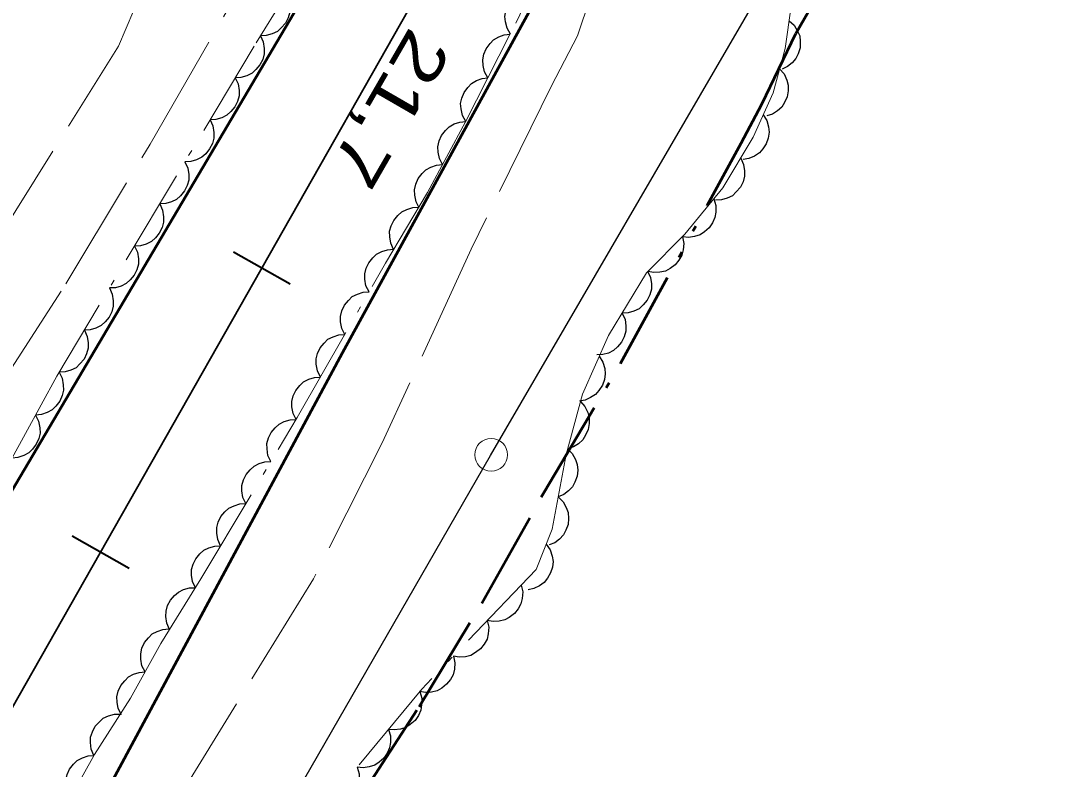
# Model space of a CAD drawing. Extents: x 386081 to 389416, y 5130568 to 5134082.
# Drawn here: x 388083.9 to 388147.2, y 5132424.5 to 5132470.3 of the extents above; entities that cross this region are included whole.
import ezdxf

# ---------------------------------------------------------------- set-up
doc = ezdxf.new("R2010")
doc.units = 0
doc.header["$LTSCALE"] = 1.2
for name, pattern in [('DASH_DOUBLE_DOT', [9.2, 5, -1.2, 0.3, -1.2, 0.3, -1.2]), ('DOT_DASHED', [7.7, 5, -1.2, 0.3, -1.2]), ('LONG_DASHED', [7.5, 6, -1.5])]:
    doc.linetypes.add(name, pattern=pattern)
for name, color, linetype, lineweight in [('1', 7, 'Continuous', 53), ('2', 7, 'Continuous', 13), ('23', 7, 'Continuous', 40), ('3', 7, 'Continuous', 140), ('36', 7, 'Continuous', 13), ('4', 7, 'DASH_DOUBLE_DOT', 53), ('44', 7, 'Continuous', 25)]:
    doc.layers.add(name, color=color, linetype=linetype, lineweight=lineweight)

msp = doc.modelspace()

# ---------------------------------------------------------------- linework, layer by layer
at = {"layer": '1'}
for points in [[(388069.45, 5132417.95), (388103.17, 5132475.01), (388105.15, 5132478.96), (388107.78, 5132483.5), (388119.66, 5132504.72), (388132.24, 5132527.83), (388142.81, 5132546.51), (388163.69, 5132584.01), (388170.23, 5132596.41), (388175.23, 5132604.94), (388175.72, 5132605.13), (388177.83, 5132605.59), (388178.5, 5132605.42), (388179.26, 5132604.9), (388180.48, 5132604.63)], [(388185.04, 5132600.72), (388186.61, 5132598.61), (388186.96, 5132597.33), (388186.89, 5132596.05), (388186.39, 5132593.5), (388185.77, 5132591.96), (388184.53, 5132589.72), (388180.29, 5132582.71), (388173.64, 5132572.34), (388171.95, 5132570.32), (388169.52, 5132566.92), (388142.29, 5132518.65), (388140.08, 5132515.41), (388135.32, 5132507.84), (388103.63, 5132449.95), (388083.55, 5132412.57), (388076.03, 5132399.33), (388066.23, 5132381.42), (388063, 5132374.84), (388057.46, 5132364.38), (388052.98, 5132356.61), (388050.84, 5132353.5), (388049.4, 5132350.74), (388045.62, 5132343.93)]]:
    msp.add_lwpolyline(points, dxfattribs=at)
at = {"layer": '2', "linetype": 'LONG_DASHED'}
for points in [[(388065.84, 5132423.18), (388067.33, 5132424.9), (388070.87, 5132429.55), (388072.75, 5132432.57), (388086.71, 5132454.19), (388091.86, 5132462.74), (388099.79, 5132476.49), (388101.48, 5132480.05), (388104.41, 5132485.49), (388107.19, 5132489.9), (388112.79, 5132499.37), (388120.65, 5132513.26), (388124.94, 5132521.53), (388137.48, 5132544.98), (388140.98, 5132550.83), (388155.26, 5132575.3), (388157.3, 5132579.42), (388158.41, 5132582.4), (388160.1, 5132585.84), (388162.51, 5132589.88), (388166.35, 5132596.99), (388170.81, 5132608.08)], [(388072.27, 5132442.62), (388077.33, 5132448.57), (388089.93, 5132468.74), (388090.87, 5132470.93), (388091.75, 5132473.82), (388095.05, 5132483.59), (388096.31, 5132486.26), (388097.78, 5132488.63), (388105.68, 5132500.66), (388107.57, 5132502.92), (388114.54, 5132511.72), (388115.78, 5132513.84), (388116.63, 5132516.04), (388118.64, 5132520.3), (388119.64, 5132521.66), (388120.94, 5132523.98), (388122.01, 5132526.51), (388125.42, 5132531.75)], [(388119.04, 5132472.38), (388118.04, 5132469.36), (388116.44, 5132466.3), (388111.52, 5132456.3), (388106.08, 5132444.45), (388101.87, 5132436.13), (388088.53, 5132414.46), (388085.51, 5132408.92), (388082.02, 5132403.21), (388080.12, 5132399.49), (388076.2, 5132391.12), (388075.24, 5132388.29), (388073.83, 5132385.26), (388068.58, 5132375.15), (388067.65, 5132372.18), (388069.61, 5132373.44), (388074.36, 5132378.5), (388076.67, 5132380.6)]]:
    msp.add_lwpolyline(points, dxfattribs=at)
at = {"layer": '23'}
for p, q in [((388096.97, 5132456.15), (388100.45, 5132454.18)), ((388087.1, 5132438.75), (388090.58, 5132436.78))]:
    msp.add_line(p, q, dxfattribs=at)
at = {"layer": '23', "lineweight": 35}
msp.add_lwpolyline([(388350.66, 5132898.63), (388202.91, 5132638.38), (388174.85, 5132589.18), (388148.16, 5132542.09), (388122.46, 5132497.01), (388036.96, 5132346.4), (388027.91, 5132330.61), (387994.29, 5132271.3), (387943.96, 5132182.8), (387915.65, 5132132.74), (387888.36, 5132084.71), (387863.09, 5132039.98), (387797.42, 5131924.62), (387647.54, 5131660.34), (387567.35, 5131519.3), (387534.84, 5131461.86), (387476.24, 5131358.73)], dxfattribs=at)
at = {"layer": '36', "lineweight": 25}
msp.add_lwpolyline([(388129.01, 5132557.53), (388103.67, 5132510.59), (388080.89, 5132467.79), (388051.76, 5132408.43), (388082.32, 5132390.9), (388112.7, 5132443.67), (388134.68, 5132481.4), (388175.96, 5132550.09), (388203.59, 5132598.84), (388283.16, 5132575.74)], dxfattribs=at)
at = {"layer": '36'}
msp.add_circle((388112.748, 5132443.72), 1, dxfattribs=at)
at = {"layer": '4'}
msp.add_lwpolyline([(388104.93, 5132423.05), (388108.34, 5132428.3), (388112.18, 5132434.63), (388115.99, 5132441.43), (388120.67, 5132449.3), (388128.06, 5132462.8), (388129.33, 5132465.19), (388131.41, 5132469.5), (388138.42, 5132481.71), (388139.64, 5132483.51), (388140.69, 5132486.75)], dxfattribs=at)
at = {"layer": '44', "linetype": 'DOT_DASHED', "lineweight": 13}
for points in [[(388116.12, 5132501.76), (388101.5, 5132474.04), (388098.23, 5132468.73), (388086.15, 5132448.53), (388082.41, 5132441.67)], [(388086.87, 5132422.53), (388088.46, 5132425.37), (388090.67, 5132428.83), (388092.52, 5132432.17), (388094.97, 5132436.12), (388100.87, 5132446), (388106.28, 5132455.46), (388108.85, 5132459.78), (388111.18, 5132464.1), (388114.25, 5132470.14), (388115.6, 5132472.97), (388120.38, 5132481.23), (388121.97, 5132483.82), (388124.91, 5132488.99), (388130.9, 5132498.65)], [(388132.46, 5132477.14), (388131.85, 5132474.8), (388131.12, 5132471.18), (388130.75, 5132468.59), (388130.01, 5132465.87), (388128.79, 5132463.16), (388126.94, 5132460.06), (388124.61, 5132457.22), (388122.27, 5132454.86), (388119.94, 5132451.02), (388118.34, 5132447.44), (388117.35, 5132443.73), (388116.49, 5132439.17), (388115.51, 5132436.7), (388108.5, 5132429.37), (388103.58, 5132423.42)]]:
    msp.add_lwpolyline(points, dxfattribs=at)
at = {"layer": '44'}
for points in [[(388113.93, 5132469.47), (388113.72, 5132469.83), (388113.62, 5132470.22), (388113.59, 5132470.55), (388113.65, 5132470.9), (388113.78, 5132471.24), (388114, 5132471.56), (388114.22, 5132471.8), (388114.52, 5132471.98), (388114.86, 5132472.12), (388115.22, 5132472.17)], [(388100.2, 5132471.92), (388100.37, 5132471.54), (388100.42, 5132471.14), (388100.42, 5132470.81), (388100.32, 5132470.47), (388100.15, 5132470.14), (388099.9, 5132469.85), (388099.66, 5132469.63), (388099.34, 5132469.48), (388098.98, 5132469.38), (388098.62, 5132469.37)], [(388130.99, 5132470.29), (388131.3, 5132470.01), (388131.51, 5132469.66), (388131.64, 5132469.36), (388131.68, 5132469.01), (388131.66, 5132468.64), (388131.55, 5132468.27), (388131.41, 5132467.98), (388131.18, 5132467.71), (388130.89, 5132467.48), (388130.57, 5132467.32)], [(388098.62, 5132469.37), (388098.79, 5132469), (388098.85, 5132468.59), (388098.85, 5132468.26), (388098.76, 5132467.92), (388098.59, 5132467.59), (388098.34, 5132467.3), (388098.11, 5132467.08), (388097.79, 5132466.92), (388097.43, 5132466.82), (388097.08, 5132466.8)], [(388112.55, 5132466.8), (388112.35, 5132467.17), (388112.26, 5132467.56), (388112.24, 5132467.89), (388112.31, 5132468.24), (388112.45, 5132468.58), (388112.68, 5132468.89), (388112.9, 5132469.13), (388113.21, 5132469.3), (388113.55, 5132469.43), (388113.91, 5132469.47)], [(388130.41, 5132467.35), (388130.69, 5132467.04), (388130.85, 5132466.66), (388130.94, 5132466.35), (388130.94, 5132466), (388130.87, 5132465.63), (388130.71, 5132465.28), (388130.55, 5132465), (388130.28, 5132464.77), (388129.97, 5132464.57), (388129.63, 5132464.46)], [(388097.08, 5132466.8), (388097.25, 5132466.42), (388097.31, 5132466.02), (388097.31, 5132465.69), (388097.22, 5132465.35), (388097.05, 5132465.02), (388096.81, 5132464.73), (388096.57, 5132464.5), (388096.25, 5132464.35), (388095.9, 5132464.24), (388095.54, 5132464.22)], [(388111.19, 5132464.13), (388110.99, 5132464.49), (388110.91, 5132464.89), (388110.88, 5132465.22), (388110.95, 5132465.56), (388111.09, 5132465.9), (388111.32, 5132466.21), (388111.54, 5132466.45), (388111.85, 5132466.63), (388112.2, 5132466.76), (388112.55, 5132466.8)], [(388129.41, 5132464.54), (388129.63, 5132464.18), (388129.73, 5132463.79), (388129.77, 5132463.46), (388129.72, 5132463.11), (388129.59, 5132462.76), (388129.38, 5132462.45), (388129.17, 5132462.2), (388128.87, 5132462.01), (388128.53, 5132461.86), (388128.18, 5132461.8)], [(388095.54, 5132464.22), (388095.71, 5132463.85), (388095.77, 5132463.44), (388095.77, 5132463.11), (388095.68, 5132462.78), (388095.51, 5132462.44), (388095.27, 5132462.15), (388095.03, 5132461.93), (388094.71, 5132461.77), (388094.36, 5132461.67), (388094, 5132461.65)], [(388109.77, 5132461.48), (388109.58, 5132461.86), (388109.5, 5132462.25), (388109.48, 5132462.58), (388109.57, 5132462.93), (388109.71, 5132463.27), (388109.95, 5132463.57), (388110.17, 5132463.8), (388110.48, 5132463.97), (388110.84, 5132464.09), (388111.19, 5132464.13)], [(388094, 5132461.65), (388094.17, 5132461.27), (388094.23, 5132460.87), (388094.23, 5132460.54), (388094.14, 5132460.2), (388093.97, 5132459.87), (388093.73, 5132459.58), (388093.49, 5132459.35), (388093.17, 5132459.2), (388092.82, 5132459.1), (388092.46, 5132459.08)], [(388108.35, 5132458.84), (388108.15, 5132459.21), (388108.08, 5132459.61), (388108.06, 5132459.94), (388108.14, 5132460.29), (388108.29, 5132460.63), (388108.52, 5132460.93), (388108.75, 5132461.16), (388109.06, 5132461.33), (388109.41, 5132461.45), (388109.77, 5132461.48)], [(388128.03, 5132461.88), (388128.2, 5132461.5), (388128.26, 5132461.1), (388128.26, 5132460.77), (388128.17, 5132460.43), (388128.01, 5132460.1), (388127.76, 5132459.81), (388127.52, 5132459.58), (388127.2, 5132459.43), (388126.85, 5132459.32), (388126.49, 5132459.3)], [(388126.38, 5132459.38), (388126.5, 5132458.98), (388126.5, 5132458.57), (388126.45, 5132458.24), (388126.31, 5132457.92), (388126.1, 5132457.62), (388125.81, 5132457.37), (388125.54, 5132457.18), (388125.2, 5132457.08), (388124.84, 5132457.03), (388124.48, 5132457.06)], [(388092.46, 5132459.08), (388092.63, 5132458.7), (388092.69, 5132458.29), (388092.69, 5132457.96), (388092.6, 5132457.63), (388092.43, 5132457.29), (388092.19, 5132457), (388091.95, 5132456.78), (388091.63, 5132456.62), (388091.28, 5132456.52), (388090.92, 5132456.5)], [(388106.77, 5132456.29), (388106.6, 5132456.67), (388106.54, 5132457.07), (388106.53, 5132457.4), (388106.63, 5132457.74), (388106.79, 5132458.07), (388107.04, 5132458.36), (388107.27, 5132458.59), (388107.59, 5132458.74), (388107.95, 5132458.85), (388108.31, 5132458.87)], [(388124.46, 5132457.07), (388124.54, 5132456.66), (388124.5, 5132456.26), (388124.43, 5132455.94), (388124.25, 5132455.63), (388124.02, 5132455.35), (388123.7, 5132455.12), (388123.42, 5132454.96), (388123.08, 5132454.89), (388122.71, 5132454.88), (388122.35, 5132454.94)], [(388090.92, 5132456.5), (388091.09, 5132456.12), (388091.15, 5132455.72), (388091.15, 5132455.39), (388091.06, 5132455.05), (388090.9, 5132454.72), (388090.65, 5132454.43), (388090.41, 5132454.2), (388090.09, 5132454.05), (388089.74, 5132453.95), (388089.38, 5132453.93)], [(388105.27, 5132453.69), (388105.08, 5132454.07), (388105.02, 5132454.47), (388105.01, 5132454.8), (388105.1, 5132455.14), (388105.26, 5132455.47), (388105.5, 5132455.77), (388105.73, 5132456), (388106.05, 5132456.16), (388106.4, 5132456.27), (388106.76, 5132456.3)], [(388122.33, 5132454.96), (388122.5, 5132454.58), (388122.56, 5132454.18), (388122.56, 5132453.85), (388122.46, 5132453.51), (388122.3, 5132453.18), (388122.05, 5132452.89), (388121.81, 5132452.66), (388121.49, 5132452.51), (388121.13, 5132452.41), (388120.77, 5132452.39)], [(388089.38, 5132453.93), (388089.55, 5132453.55), (388089.61, 5132453.14), (388089.61, 5132452.81), (388089.52, 5132452.48), (388089.36, 5132452.14), (388089.11, 5132451.85), (388088.87, 5132451.63), (388088.55, 5132451.48), (388088.2, 5132451.37), (388087.84, 5132451.35)], [(388103.78, 5132451.09), (388103.6, 5132451.46), (388103.53, 5132451.86), (388103.52, 5132452.19), (388103.61, 5132452.53), (388103.77, 5132452.87), (388104.01, 5132453.17), (388104.24, 5132453.4), (388104.56, 5132453.55), (388104.91, 5132453.67), (388105.27, 5132453.69)], [(388120.77, 5132452.39), (388120.95, 5132452.01), (388121, 5132451.61), (388121, 5132451.28), (388120.9, 5132450.94), (388120.74, 5132450.61), (388120.49, 5132450.32), (388120.25, 5132450.1), (388119.93, 5132449.95), (388119.58, 5132449.85), (388119.22, 5132449.83)], [(388087.84, 5132451.35), (388088.01, 5132450.97), (388088.07, 5132450.57), (388088.07, 5132450.24), (388087.98, 5132449.9), (388087.82, 5132449.57), (388087.57, 5132449.28), (388087.33, 5132449.05), (388087.01, 5132448.9), (388086.66, 5132448.8), (388086.3, 5132448.78)], [(388102.29, 5132448.48), (388102.11, 5132448.86), (388102.04, 5132449.26), (388102.03, 5132449.59), (388102.12, 5132449.93), (388102.28, 5132450.27), (388102.52, 5132450.56), (388102.75, 5132450.79), (388103.07, 5132450.95), (388103.42, 5132451.06), (388103.78, 5132451.09)], [(388119.37, 5132449.75), (388119.59, 5132449.39), (388119.7, 5132449), (388119.74, 5132448.67), (388119.68, 5132448.33), (388119.56, 5132447.98), (388119.35, 5132447.66), (388119.14, 5132447.41), (388118.84, 5132447.22), (388118.5, 5132447.07), (388118.15, 5132447.01)], [(388086.29, 5132448.78), (388086.48, 5132448.41), (388086.55, 5132448.01), (388086.57, 5132447.68), (388086.48, 5132447.34), (388086.34, 5132447), (388086.1, 5132446.7), (388085.87, 5132446.47), (388085.56, 5132446.3), (388085.21, 5132446.18), (388084.85, 5132446.15)], [(388100.8, 5132445.88), (388100.62, 5132446.25), (388100.55, 5132446.66), (388100.54, 5132446.99), (388100.63, 5132447.33), (388100.79, 5132447.66), (388101.03, 5132447.96), (388101.26, 5132448.19), (388101.58, 5132448.35), (388101.93, 5132448.46), (388102.29, 5132448.48)], [(388118.22, 5132446.98), (388118.49, 5132446.67), (388118.66, 5132446.3), (388118.75, 5132445.98), (388118.75, 5132445.63), (388118.69, 5132445.27), (388118.53, 5132444.92), (388118.36, 5132444.64), (388118.1, 5132444.4), (388117.79, 5132444.2), (388117.45, 5132444.09)], [(388084.85, 5132446.15), (388085.04, 5132445.78), (388085.12, 5132445.38), (388085.13, 5132445.05), (388085.05, 5132444.71), (388084.9, 5132444.37), (388084.66, 5132444.07), (388084.44, 5132443.83), (388084.13, 5132443.67), (388083.77, 5132443.55), (388083.42, 5132443.51)], [(388099.26, 5132443.31), (388099.08, 5132443.68), (388099.03, 5132444.09), (388099.02, 5132444.42), (388099.12, 5132444.75), (388099.28, 5132445.09), (388099.53, 5132445.38), (388099.77, 5132445.6), (388100.08, 5132445.76), (388100.44, 5132445.86), (388100.8, 5132445.88)], [(388117.42, 5132444.09), (388117.71, 5132443.8), (388117.91, 5132443.44), (388118.02, 5132443.13), (388118.05, 5132442.78), (388118.01, 5132442.41), (388117.88, 5132442.05), (388117.74, 5132441.76), (388117.49, 5132441.51), (388117.19, 5132441.29), (388116.86, 5132441.14)], [(388097.72, 5132440.73), (388097.55, 5132441.11), (388097.49, 5132441.51), (388097.48, 5132441.84), (388097.58, 5132442.18), (388097.74, 5132442.51), (388097.99, 5132442.8), (388098.23, 5132443.03), (388098.55, 5132443.18), (388098.9, 5132443.28), (388099.26, 5132443.31)], [(388116.86, 5132441.14), (388117.16, 5132440.85), (388117.35, 5132440.49), (388117.47, 5132440.18), (388117.49, 5132439.83), (388117.46, 5132439.46), (388117.32, 5132439.11), (388117.18, 5132438.81), (388116.93, 5132438.56), (388116.64, 5132438.34), (388116.31, 5132438.2)], [(388096.18, 5132438.15), (388096.01, 5132438.53), (388095.95, 5132438.93), (388095.95, 5132439.27), (388096.04, 5132439.6), (388096.2, 5132439.94), (388096.45, 5132440.23), (388096.69, 5132440.45), (388097.01, 5132440.6), (388097.36, 5132440.71), (388097.72, 5132440.73)], [(388094.65, 5132435.58), (388094.47, 5132435.96), (388094.41, 5132436.36), (388094.41, 5132436.69), (388094.51, 5132437.03), (388094.67, 5132437.36), (388094.92, 5132437.65), (388095.15, 5132437.88), (388095.47, 5132438.03), (388095.83, 5132438.13), (388096.18, 5132438.15)], [(388116.12, 5132438.25), (388116.36, 5132437.9), (388116.48, 5132437.52), (388116.54, 5132437.19), (388116.5, 5132436.84), (388116.39, 5132436.49), (388116.19, 5132436.16), (388115.99, 5132435.9), (388115.7, 5132435.7), (388115.37, 5132435.54), (388115.02, 5132435.46)], [(388093.06, 5132433.03), (388092.89, 5132433.42), (388092.83, 5132433.82), (388092.84, 5132434.15), (388092.94, 5132434.49), (388093.11, 5132434.82), (388093.36, 5132435.1), (388093.6, 5132435.32), (388093.92, 5132435.47), (388094.28, 5132435.57), (388094.64, 5132435.58)], [(388114.59, 5132435.74), (388114.68, 5132435.33), (388114.64, 5132434.92), (388114.57, 5132434.6), (388114.4, 5132434.29), (388114.17, 5132434), (388113.86, 5132433.77), (388113.58, 5132433.61), (388113.24, 5132433.53), (388112.87, 5132433.51), (388112.51, 5132433.57)], [(388112.51, 5132433.57), (388112.6, 5132433.16), (388112.57, 5132432.75), (388112.5, 5132432.43), (388112.33, 5132432.12), (388112.1, 5132431.84), (388111.79, 5132431.61), (388111.51, 5132431.44), (388111.17, 5132431.36), (388110.8, 5132431.34), (388110.44, 5132431.4)], [(388091.56, 5132430.44), (388091.37, 5132430.81), (388091.3, 5132431.21), (388091.29, 5132431.54), (388091.37, 5132431.88), (388091.52, 5132432.22), (388091.76, 5132432.52), (388091.99, 5132432.75), (388092.3, 5132432.91), (388092.65, 5132433.03), (388093.01, 5132433.06)], [(388110.44, 5132431.4), (388110.53, 5132430.99), (388110.5, 5132430.59), (388110.43, 5132430.26), (388110.26, 5132429.96), (388110.02, 5132429.67), (388109.72, 5132429.44), (388109.44, 5132429.27), (388109.09, 5132429.19), (388108.72, 5132429.17), (388108.37, 5132429.23)], [(388090.11, 5132427.81), (388089.92, 5132428.18), (388089.85, 5132428.58), (388089.83, 5132428.91), (388089.92, 5132429.26), (388090.07, 5132429.59), (388090.31, 5132429.89), (388090.54, 5132430.12), (388090.85, 5132430.29), (388091.2, 5132430.4), (388091.56, 5132430.44)], [(388108.38, 5132429.22), (388108.5, 5132428.82), (388108.49, 5132428.42), (388108.44, 5132428.09), (388108.3, 5132427.77), (388108.09, 5132427.46), (388107.8, 5132427.21), (388107.53, 5132427.03), (388107.19, 5132426.93), (388106.82, 5132426.88), (388106.47, 5132426.91)], [(388088.43, 5132425.32), (388088.26, 5132425.7), (388088.22, 5132426.11), (388088.22, 5132426.44), (388088.33, 5132426.77), (388088.5, 5132427.1), (388088.76, 5132427.38), (388089, 5132427.6), (388089.32, 5132427.75), (388089.68, 5132427.84), (388090.04, 5132427.85)], [(388106.47, 5132426.91), (388106.58, 5132426.51), (388106.58, 5132426.1), (388106.53, 5132425.78), (388106.39, 5132425.46), (388106.18, 5132425.15), (388105.89, 5132424.9), (388105.62, 5132424.72), (388105.28, 5132424.61), (388104.91, 5132424.56), (388104.55, 5132424.6)], [(388086.97, 5132422.7), (388086.78, 5132423.07), (388086.71, 5132423.47), (388086.7, 5132423.8), (388086.78, 5132424.15), (388086.94, 5132424.48), (388087.18, 5132424.78), (388087.41, 5132425.01), (388087.72, 5132425.17), (388088.07, 5132425.29), (388088.43, 5132425.32)], [(388104.55, 5132424.6), (388104.67, 5132424.2), (388104.67, 5132423.79), (388104.62, 5132423.46), (388104.47, 5132423.14), (388104.26, 5132422.84), (388103.97, 5132422.59), (388103.71, 5132422.4), (388103.37, 5132422.3), (388103, 5132422.25), (388102.64, 5132422.29)]]:
    msp.add_lwpolyline(points, dxfattribs=at)

# ---------------------------------------------------------------- texts
at = {"layer": '3', "width": 1.3}
msp.add_text('21,7   ', height=2.999, rotation=239.995, dxfattribs=at).set_placement((388107.81, 5132470.02))

doc.saveas('drawing.dxf')
